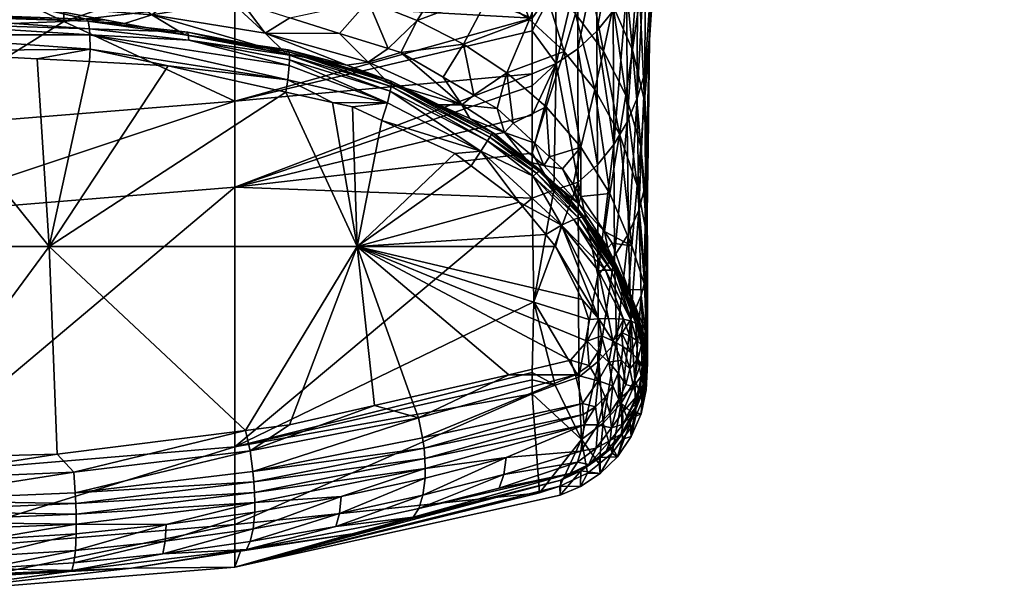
# Model space of a CAD drawing. Extents: x -0.025 to 0.137, y -0.143 to 0.1.
# Tile 645 of 656: x 0.11025 to 0.12056, y 0.03131 to 0.03733. Entities that reach past the tile are written whole.
import ezdxf

# ---------------------------------------------------------------- set-up
doc = ezdxf.new("R2010")
doc.units = 0
doc.layers.add('mesh', color=7, linetype='CONTINUOUS')

msp = doc.modelspace()

# ---------------------------------------------------------------- meshes
at = {"layer": 'mesh'}
mesh = msp.add_polyface(dxfattribs=at)
corners = [(0.118727, 0.039253, 0.206885), (0.12131, 0.03987, 0.203469), (0.120696, 0.039872, 0.202755), (0.125138, 0.039854, 0.222856), (0.11876, 0.038876, 0.215879), (0.118728, 0.039233, 0.224873), (0.123966, 0.039865, 0.206886), (0.117021, 0.04056, 0.062712), (0.116884, 0.03921, 0.060883), (0.116883, 0.039171, 0.061042), (0.117054, 0.041073, 0.061284), (0.116888, 0.039415, 0.060031), (0.11685, 0.037578, 0.067649), (0.116877, 0.037641, 0.070887), (0.116957, 0.039085, 0.064803), (0.116675, 0.038649, 0.07218), (0.116874, 0.040189, 0.066448), (0.116958, 0.039678, 0.065623), (0.116817, 0.038184, 0.071531), (0.116848, 0.039876, 0.058229), (0.116894, 0.039679, 0.059357), (0.116901, 0.040002, 0.058533), (0.116822, 0.038895, 0.060991), (0.116803, 0.038162, 0.063983), (0.121364, 0.039852, 0.228364), (0.12298, 0.039852, 0.226586), (0.120826, 0.039852, 0.228957), (0.118674, 0.039852, 0.230489), (0.118672, 0.039876, 0.201334), (0.123567, 0.039866, 0.206089), (0.121513, 0.039981, 0.203277), (0.118767, 0.039909, 0.20112), (0.120138, 0.039885, 0.202206), (0.117256, 0.03989, 0.200257), (0.117076, 0.039879, 0.200213), (0.118751, 0.039867, 0.230662), (0.117279, 0.039852, 0.231483), (0.118835, 0.039995, 0.230788), (0.121554, 0.039995, 0.228549), (0.116868, 0.038458, 0.063999), (0.116844, 0.037117, 0.070248), (0.116792, 0.036481, 0.077032), (0.116829, 0.035995, 0.076576), (0.116802, 0.035602, 0.076589), (0.116794, 0.036768, 0.070248), (0.116821, 0.033732, 0.095686), (0.116823, 0.034231, 0.08929), (0.116824, 0.034093, 0.089295)]
mesh.append_faces([[corners[k] for k in face] for face in [(0, 1, 2, 2), (3, 4, 5, 5), (6, 0, 4, 4), (7, 8, 9, 9), (10, 11, 8, 8), (12, 13, 14, 14), (15, 16, 17, 17), (14, 18, 17, 17), (13, 18, 14, 14), (19, 20, 21, 21), (19, 11, 20, 20), (22, 11, 19, 19), (9, 22, 23, 23), (8, 22, 9, 9), (8, 11, 22, 22), (24, 25, 5, 5), (5, 26, 24, 24), (5, 27, 26, 26), (0, 2, 28, 28), (29, 1, 0, 0), (30, 31, 32, 32), (30, 32, 2, 2), (28, 33, 34, 34), (28, 31, 33, 33), (32, 28, 2, 2), (32, 31, 28, 28), (35, 27, 36, 36), (37, 35, 36, 36), (35, 26, 27, 27), (35, 24, 26, 26), (38, 24, 35, 35), (7, 39, 14, 14), (7, 9, 39, 39), (12, 14, 39, 39), (40, 13, 12, 12), (40, 41, 13, 13), (42, 41, 40, 40), (40, 43, 42, 42), (9, 23, 39, 39), (23, 12, 39, 39), (44, 40, 12, 12), (45, 46, 47, 47)]])
mesh = msp.add_polyface(dxfattribs=at)
corners = [(0.117076, 0.039879, 0.200213), (0.117256, 0.03989, 0.200257), (0.115699, 0.039893, 0.199506), (0.11633, 0.038403, 0.075647), (0.116569, 0.038019, 0.07508), (0.116464, 0.03747, 0.077996), (0.116463, 0.03904, 0.072831), (0.116675, 0.038649, 0.07218), (0.116593, 0.039775, 0.070037), (0.116363, 0.036999, 0.080925), (0.116596, 0.036538, 0.080523), (0.116531, 0.036132, 0.083543), (0.116667, 0.037013, 0.077513), (0.116742, 0.037561, 0.074515), (0.116874, 0.040189, 0.066448), (0.116344, 0.040107, 0.070776), (0.116753, 0.036004, 0.080123), (0.116716, 0.035593, 0.083222), (0.116659, 0.034965, 0.089444), (0.11643, 0.035512, 0.089604), (0.116294, 0.03721, 0.064053), (0.116464, 0.037423, 0.064039), (0.116472, 0.03819, 0.060871), (0.116469, 0.036025, 0.070287), (0.116716, 0.036507, 0.070263), (0.116608, 0.036258, 0.070276), (0.116624, 0.035088, 0.076558), (0.116717, 0.037904, 0.064003), (0.116605, 0.037656, 0.064022), (0.116736, 0.038646, 0.060948), (0.116619, 0.038409, 0.060907), (0.116759, 0.039676, 0.058074), (0.116637, 0.039488, 0.057929), (0.116761, 0.040658, 0.056942), (0.11648, 0.038625, 0.059288), (0.116296, 0.037993, 0.060839), (0.116299, 0.038443, 0.059218), (0.115748, 0.039976, 0.199389), (0.116302, 0.039676, 0.056992), (0.116302, 0.039161, 0.057679), (0.116484, 0.039315, 0.057796), (0.116639, 0.04053, 0.056745), (0.116485, 0.040412, 0.056564)]
mesh.append_faces([[corners[k] for k in face] for face in [(0, 1, 2, 2), (3, 4, 5, 5), (6, 4, 3, 3), (6, 7, 4, 4), (8, 7, 6, 6), (9, 10, 11, 11), (5, 10, 9, 9), (5, 12, 10, 10), (4, 12, 5, 5), (4, 13, 12, 12), (7, 13, 4, 4), (8, 14, 7, 7), (15, 8, 6, 6), (16, 10, 12, 12), (17, 10, 16, 16), (17, 11, 10, 10), (18, 19, 11, 11), (20, 21, 22, 22), (20, 23, 21, 21), (24, 25, 26, 26), (27, 25, 24, 24), (27, 28, 25, 25), (29, 28, 27, 27), (29, 30, 28, 28), (31, 30, 29, 29), (31, 32, 30, 30), (33, 32, 31, 31), (32, 34, 30, 30), (28, 23, 25, 25), (28, 21, 23, 23), (30, 21, 28, 28), (30, 22, 21, 21), (34, 22, 30, 30), (34, 35, 22, 22), (36, 35, 34, 34), (37, 2, 1, 1), (38, 39, 40, 40), (40, 36, 34, 34), (39, 36, 40, 40), (32, 40, 34, 34), (41, 40, 32, 32), (41, 42, 40, 40)]])
mesh = msp.add_polyface(dxfattribs=at)
corners = [(0.110707, 0.039138, 0.082948), (0.110505, 0.038478, 0.087169), (0.108916, 0.038492, 0.08735), (0.107126, 0.039138, 0.082948), (0.108916, 0.039135, 0.083218), (0.107328, 0.038478, 0.087169), (0.108916, 0.040119, 0.079154), (0.110911, 0.040148, 0.078796), (0.107345, 0.037716, 0.095686), (0.108916, 0.037523, 0.102076), (0.107514, 0.037481, 0.102362), (0.108916, 0.037516, 0.102471), (0.107844, 0.03739, 0.108449), (0.108916, 0.037407, 0.108472), (0.110318, 0.037481, 0.102362), (0.110054, 0.037783, 0.095685), (0.108916, 0.038173, 0.056573), (0.110716, 0.038241, 0.056604), (0.108916, 0.038827, 0.055787), (0.112504, 0.039868, 0.055297), (0.108916, 0.039613, 0.055112), (0.108916, 0.036188, 0.062057), (0.108916, 0.037239, 0.058338), (0.107116, 0.037309, 0.05836), (0.110716, 0.037309, 0.05836), (0.107116, 0.038241, 0.056604), (0.105328, 0.039093, 0.055939), (0.108916, 0.040513, 0.054575), (0.105328, 0.039868, 0.055297), (0.105328, 0.037519, 0.058427), (0.108916, 0.038813, 0.206885), (0.11236, 0.039887, 0.198574), (0.108916, 0.03989, 0.198164), (0.105485, 0.039887, 0.198589), (0.105469, 0.039852, 0.233219), (0.108916, 0.039852, 0.233597), (0.108916, 0.038793, 0.224873), (0.105442, 0.039896, 0.233367), (0.108916, 0.039911, 0.233733), (0.11237, 0.039867, 0.233313), (0.108916, 0.037805, 0.095686), (0.108916, 0.037379, 0.108699), (0.106863, 0.037315, 0.108606), (0.108916, 0.037298, 0.108919), (0.106856, 0.03728, 0.108718), (0.108916, 0.03717, 0.109112), (0.106851, 0.037232, 0.108826), (0.108916, 0.037, 0.10927), (0.107392, 0.03692, 0.109188), (0.11097, 0.037315, 0.108606)]
mesh.append_faces([[corners[k] for k in face] for face in [(0, 1, 2, 2), (3, 4, 5, 5), (6, 4, 3, 3), (6, 7, 4, 4), (5, 2, 8, 8), (4, 2, 5, 5), (4, 0, 2, 2), (9, 10, 8, 8), (11, 10, 9, 9), (11, 12, 10, 10), (13, 12, 11, 11), (14, 11, 9, 9), (14, 13, 11, 11), (15, 14, 9, 9), (16, 17, 18, 18), (19, 20, 18, 18), (21, 22, 23, 23), (21, 24, 22, 22), (18, 25, 16, 16), (20, 26, 18, 18), (27, 28, 20, 20), (23, 29, 21, 21), (22, 16, 25, 25), (24, 16, 22, 22), (24, 17, 16, 16), (30, 31, 32, 32), (32, 33, 30, 30), (34, 35, 36, 36), (37, 38, 35, 35), (39, 35, 38, 38), (2, 40, 8, 8), (1, 40, 2, 2), (1, 15, 40, 40), (9, 8, 40, 40), (15, 9, 40, 40), (41, 12, 13, 13), (41, 42, 12, 12), (43, 44, 41, 41), (45, 46, 43, 43), (47, 48, 45, 45), (49, 41, 13, 13)]])
mesh = msp.add_polyface(dxfattribs=at)
corners = [(0.112349, 0.039852, 0.233172), (0.113202, 0.039852, 0.233066), (0.108916, 0.038793, 0.224873), (0.118728, 0.039233, 0.224873), (0.108916, 0.038435, 0.215879), (0.11876, 0.038876, 0.215879), (0.108916, 0.038813, 0.206885), (0.110707, 0.039138, 0.082948), (0.112266, 0.039121, 0.082261), (0.110505, 0.038478, 0.087169), (0.112603, 0.040187, 0.077882), (0.11193, 0.038419, 0.086709), (0.111896, 0.03758, 0.095686), (0.111284, 0.037647, 0.095686), (0.110489, 0.037735, 0.095686), (0.110054, 0.037783, 0.095685), (0.110911, 0.040148, 0.078796), (0.108916, 0.039135, 0.083218), (0.110953, 0.037335, 0.108374), (0.108916, 0.037407, 0.108472), (0.110318, 0.037481, 0.102362), (0.11114, 0.037328, 0.108365), (0.11135, 0.037289, 0.108344), (0.111634, 0.037379, 0.102037), (0.111981, 0.037171, 0.10828), (0.108916, 0.038827, 0.055787), (0.110716, 0.038241, 0.056604), (0.112504, 0.038445, 0.056698), (0.112504, 0.037925, 0.057538), (0.110716, 0.037309, 0.05836), (0.11097, 0.037315, 0.108606), (0.110986, 0.037172, 0.108927), (0.110982, 0.037232, 0.108826), (0.112024, 0.037114, 0.108729), (0.108916, 0.037298, 0.108919), (0.112012, 0.037198, 0.10851), (0.108916, 0.039852, 0.233597), (0.11237, 0.039867, 0.233313), (0.108916, 0.03989, 0.198164), (0.11236, 0.039887, 0.198574), (0.112376, 0.039898, 0.198473), (0.110437, 0.036919, 0.10918), (0.110989, 0.03702, 0.109103), (0.110985, 0.03689, 0.109148), (0.108916, 0.037, 0.10927), (0.108916, 0.03717, 0.109112), (0.108916, 0.037379, 0.108699), (0.111808, 0.036846, 0.109099), (0.113058, 0.0367, 0.108893)]
mesh.append_faces([[corners[k] for k in face] for face in [(0, 1, 2, 2), (3, 4, 2, 2), (5, 6, 4, 4), (7, 8, 9, 9), (10, 8, 7, 7), (11, 12, 13, 13), (9, 13, 14, 14), (9, 11, 13, 13), (8, 11, 9, 9), (14, 15, 9, 9), (16, 7, 17, 17), (16, 10, 7, 7), (18, 19, 20, 20), (20, 21, 18, 18), (20, 22, 21, 21), (23, 22, 20, 20), (23, 24, 22, 22), (14, 20, 15, 15), (13, 20, 14, 14), (13, 23, 20, 20), (12, 23, 13, 13), (25, 26, 27, 27), (28, 26, 29, 29), (30, 22, 24, 24), (30, 21, 22, 22), (18, 21, 30, 30), (30, 19, 18, 18), (31, 32, 33, 33), (31, 34, 32, 32), (32, 30, 35, 35), (2, 36, 0, 0), (37, 0, 36, 36), (38, 39, 40, 40), (41, 42, 43, 43), (44, 42, 41, 41), (42, 45, 31, 31), (44, 45, 42, 42), (45, 34, 31, 31), (32, 46, 30, 30), (34, 46, 32, 32), (42, 47, 43, 43), (31, 48, 42, 42)]])
mesh = msp.add_polyface(dxfattribs=at)
corners = [(0.116792, 0.036481, 0.077032), (0.11682, 0.035297, 0.080511), (0.116753, 0.036004, 0.080123), (0.116675, 0.038649, 0.07218), (0.116817, 0.038184, 0.071531), (0.116742, 0.037561, 0.074515), (0.116958, 0.039678, 0.065623), (0.116877, 0.037641, 0.070887), (0.116667, 0.037013, 0.077513), (0.116733, 0.035337, 0.076573), (0.116755, 0.034444, 0.082911), (0.11679, 0.034577, 0.082915), (0.116813, 0.034714, 0.082918), (0.116802, 0.035602, 0.076589), (0.116822, 0.034852, 0.082922), (0.116823, 0.034231, 0.08929), (0.116812, 0.033956, 0.089299), (0.116785, 0.03382, 0.089304), (0.116824, 0.034093, 0.089295), (0.116794, 0.036768, 0.070248), (0.11685, 0.037578, 0.067649), (0.116803, 0.038162, 0.063983), (0.116736, 0.038646, 0.060948), (0.116848, 0.039876, 0.058229), (0.116759, 0.039676, 0.058074), (0.116822, 0.038895, 0.060991), (0.116717, 0.037904, 0.064003), (0.116716, 0.036507, 0.070263), (0.116643, 0.034432, 0.098882), (0.11678, 0.033928, 0.101982), (0.11678, 0.033931, 0.102098), (0.116716, 0.035593, 0.083222), (0.116817, 0.035079, 0.082934), (0.116807, 0.034507, 0.089297), (0.116829, 0.035995, 0.076576), (0.116624, 0.034505, 0.095685), (0.116799, 0.034079, 0.094051), (0.116796, 0.034013, 0.095686), (0.116844, 0.037117, 0.070248), (0.116821, 0.033732, 0.095686), (0.116737, 0.034123, 0.108403), (0.116757, 0.034092, 0.108281), (0.116791, 0.033864, 0.108307)]
mesh.append_faces([[corners[k] for k in face] for face in [(0, 1, 2, 2), (3, 4, 5, 5), (3, 6, 4, 4), (7, 5, 4, 4), (0, 5, 7, 7), (0, 8, 5, 5), (2, 8, 0, 0), (9, 10, 11, 11), (12, 1, 13, 13), (12, 14, 1, 1), (15, 14, 12, 12), (16, 10, 17, 17), (16, 11, 10, 10), (18, 11, 16, 16), (19, 20, 21, 21), (22, 23, 24, 24), (22, 25, 23, 23), (26, 25, 22, 22), (26, 21, 25, 25), (27, 21, 26, 26), (27, 19, 21, 21), (9, 19, 27, 27), (9, 13, 19, 19), (11, 13, 9, 9), (11, 12, 13, 13), (18, 12, 11, 11), (18, 15, 12, 12), (28, 29, 30, 30), (31, 32, 33, 33), (2, 32, 31, 31), (2, 1, 32, 32), (0, 34, 1, 1), (35, 36, 37, 37), (35, 33, 36, 36), (38, 19, 13, 13), (14, 32, 1, 1), (33, 32, 14, 14), (13, 1, 34, 34), (15, 33, 14, 14), (39, 33, 15, 15), (36, 33, 39, 39), (40, 41, 42, 42)]])
mesh = msp.add_polyface(dxfattribs=at)
corners = [(0.114897, 0.037073, 0.090251), (0.114686, 0.036727, 0.095685), (0.11424, 0.036986, 0.095685), (0.11607, 0.037389, 0.081329), (0.116271, 0.0366, 0.083864), (0.115952, 0.036998, 0.084187), (0.116363, 0.036999, 0.080925), (0.116197, 0.037855, 0.078481), (0.116464, 0.03747, 0.077996), (0.11633, 0.038403, 0.075647), (0.114732, 0.03784, 0.085161), (0.115179, 0.03761, 0.084836), (0.114413, 0.037322, 0.090414), (0.11534, 0.037983, 0.08214), (0.115761, 0.036416, 0.089927), (0.115349, 0.036773, 0.090088), (0.116126, 0.035996, 0.089765), (0.115586, 0.037332, 0.084511), (0.115728, 0.037714, 0.081734), (0.115006, 0.036541, 0.095685), (0.115879, 0.038174, 0.078968), (0.115866, 0.036871, 0.06407), (0.115616, 0.036764, 0.064074), (0.115616, 0.036636, 0.064589), (0.116296, 0.037993, 0.060839), (0.116092, 0.037825, 0.060814), (0.116094, 0.037023, 0.064063), (0.115616, 0.037212, 0.062269), (0.115864, 0.03769, 0.060796), (0.115616, 0.037344, 0.061738), (0.115616, 0.03763, 0.060795), (0.115742, 0.038115, 0.059096), (0.115616, 0.038142, 0.059102), (0.116294, 0.03721, 0.064053), (0.116472, 0.03819, 0.060871), (0.115616, 0.036329, 0.065925), (0.116093, 0.038288, 0.059159), (0.114879, 0.036438, 0.100446), (0.112504, 0.036476, 0.062116), (0.114268, 0.037868, 0.058538)]
mesh.append_faces([[corners[k] for k in face] for face in [(0, 1, 2, 2), (3, 4, 5, 5), (3, 6, 4, 4), (7, 6, 3, 3), (7, 8, 6, 6), (9, 8, 7, 7), (10, 11, 12, 12), (13, 11, 10, 10), (5, 14, 15, 15), (4, 16, 5, 5), (12, 0, 2, 2), (11, 0, 12, 12), (11, 17, 0, 0), (13, 17, 11, 11), (13, 18, 17, 17), (0, 19, 1, 1), (0, 15, 19, 19), (17, 15, 0, 0), (17, 5, 15, 15), (18, 5, 17, 17), (18, 3, 5, 5), (20, 3, 18, 18), (20, 7, 3, 3), (21, 22, 23, 23), (24, 25, 26, 26), (21, 26, 25, 25), (21, 27, 22, 22), (21, 28, 27, 27), (25, 28, 21, 21), (28, 29, 27, 27), (28, 30, 29, 29), (31, 30, 28, 28), (31, 32, 30, 30), (33, 24, 26, 26), (34, 24, 33, 33), (23, 35, 21, 21), (36, 28, 25, 25), (37, 2, 1, 1), (38, 27, 29, 29), (38, 22, 27, 27), (30, 39, 29, 29), (30, 32, 39, 39)]])
mesh = msp.add_polyface(dxfattribs=at)
corners = [(0.113901, 0.037524, 0.090576), (0.114108, 0.037027, 0.095685), (0.113601, 0.037186, 0.095685), (0.114413, 0.037322, 0.090414), (0.114732, 0.03784, 0.085161), (0.113173, 0.03828, 0.086122), (0.112465, 0.037517, 0.095686), (0.111896, 0.03758, 0.095686), (0.112582, 0.037504, 0.095686), (0.11424, 0.036986, 0.095685), (0.113079, 0.037349, 0.095686), (0.113042, 0.036973, 0.108172), (0.111634, 0.037379, 0.102037), (0.112823, 0.037187, 0.101569), (0.111981, 0.037171, 0.10828), (0.113901, 0.036885, 0.101028), (0.114879, 0.036438, 0.100446), (0.115616, 0.037344, 0.061738), (0.112504, 0.037519, 0.058427), (0.112504, 0.036476, 0.062116), (0.114268, 0.037868, 0.058538), (0.110716, 0.037309, 0.05836), (0.112504, 0.037925, 0.057538), (0.113062, 0.037015, 0.108285), (0.113075, 0.036958, 0.108509), (0.11307, 0.036993, 0.108398), (0.114139, 0.03663, 0.108401), (0.112012, 0.037198, 0.10851), (0.112024, 0.037114, 0.108729), (0.110982, 0.037232, 0.108826), (0.114142, 0.036664, 0.108289), (0.11097, 0.037315, 0.108606), (0.113073, 0.03685, 0.108717), (0.110986, 0.037172, 0.108927), (0.113076, 0.03691, 0.108616), (0.114131, 0.036583, 0.108509), (0.113676, 0.036855, 0.108107), (0.114119, 0.036663, 0.108075), (0.11414, 0.036686, 0.108177), (0.110989, 0.03702, 0.109103), (0.113058, 0.0367, 0.108893), (0.111808, 0.036846, 0.109099)]
mesh.append_faces([[corners[k] for k in face] for face in [(0, 1, 2, 2), (0, 3, 1, 1), (4, 3, 0, 0), (5, 6, 7, 7), (5, 8, 6, 6), (3, 9, 1, 1), (2, 10, 0, 0), (11, 12, 13, 13), (11, 14, 12, 12), (6, 12, 7, 7), (6, 13, 12, 12), (8, 13, 6, 6), (15, 1, 9, 9), (15, 2, 1, 1), (13, 2, 15, 15), (13, 10, 2, 2), (8, 10, 13, 13), (16, 15, 9, 9), (17, 18, 19, 19), (17, 20, 18, 18), (18, 21, 19, 19), (18, 22, 21, 21), (14, 11, 23, 23), (24, 25, 26, 26), (24, 27, 25, 25), (28, 27, 24, 24), (28, 29, 27, 27), (25, 23, 30, 30), (25, 14, 23, 23), (27, 14, 25, 25), (27, 31, 14, 14), (28, 32, 33, 33), (28, 34, 32, 32), (24, 34, 28, 28), (24, 35, 34, 34), (36, 13, 15, 15), (11, 13, 36, 36), (37, 36, 15, 15), (36, 23, 11, 11), (36, 38, 23, 23), (39, 40, 41, 41), (33, 32, 40, 40)]])
mesh = msp.add_polyface(dxfattribs=at)
corners = [(0.108916, 0.03256, 0.08076), (0.105328, 0.032048, 0.088248), (0.108916, 0.03175, 0.088267), (0.112504, 0.03286, 0.080748), (0.112504, 0.032048, 0.088248), (0.112504, 0.035577, 0.065825), (0.108916, 0.035284, 0.065787), (0.112504, 0.036476, 0.062116), (0.105328, 0.035577, 0.065825), (0.108916, 0.036188, 0.062057), (0.110716, 0.037309, 0.05836), (0.107038, 0.032595, 0.111234), (0.10719, 0.032811, 0.111174), (0.108403, 0.032723, 0.111318), (0.108929, 0.032517, 0.11136), (0.108927, 0.032738, 0.111294), (0.107974, 0.032319, 0.111317), (0.107969, 0.032098, 0.111255), (0.107014, 0.032157, 0.11116), (0.112704, 0.032494, 0.110817), (0.110839, 0.032268, 0.111195), (0.110834, 0.032379, 0.111219), (0.11271, 0.032385, 0.11078), (0.110843, 0.032158, 0.111157), (0.112713, 0.032279, 0.11073), (0.110844, 0.032052, 0.111106), (0.111786, 0.032048, 0.110885), (0.110843, 0.031952, 0.111042), (0.10893, 0.032299, 0.111348), (0.110818, 0.032596, 0.111231), (0.10893, 0.032188, 0.111324), (0.10893, 0.032078, 0.111286), (0.10893, 0.031972, 0.111234), (0.110561, 0.034955, 0.110414), (0.110437, 0.036919, 0.10918), (0.110985, 0.03689, 0.109148), (0.108916, 0.037, 0.10927), (0.107268, 0.034955, 0.110414), (0.107392, 0.03692, 0.109188), (0.111808, 0.036846, 0.109099), (0.110644, 0.032785, 0.111217), (0.112616, 0.033033, 0.110796)]
mesh.append_faces([[corners[k] for k in face] for face in [(0, 1, 2, 2), (3, 2, 4, 4), (3, 0, 2, 2), (5, 0, 3, 3), (5, 6, 0, 0), (7, 6, 5, 5), (6, 8, 0, 0), (7, 9, 6, 6), (7, 10, 9, 9), (11, 12, 13, 13), (14, 13, 15, 15), (14, 11, 13, 13), (16, 11, 14, 14), (17, 18, 16, 16), (19, 20, 21, 21), (22, 23, 20, 20), (24, 25, 23, 23), (26, 27, 25, 25), (21, 28, 29, 29), (20, 28, 21, 21), (20, 30, 28, 28), (23, 30, 20, 20), (23, 31, 30, 30), (25, 31, 23, 23), (28, 14, 29, 29), (28, 16, 14, 14), (30, 16, 28, 28), (30, 17, 16, 16), (31, 17, 30, 30), (31, 32, 17, 17), (25, 32, 31, 31), (33, 34, 35, 35), (33, 36, 34, 34), (37, 36, 33, 33), (37, 38, 36, 36), (35, 39, 33, 33), (15, 37, 33, 33), (13, 37, 15, 15), (14, 15, 40, 40), (29, 14, 40, 40), (33, 41, 40, 40), (15, 33, 40, 40)]])
mesh = msp.add_polyface(dxfattribs=at)
corners = [(0.115349, 0.036773, 0.090088), (0.115248, 0.036401, 0.095685), (0.115006, 0.036541, 0.095685), (0.116363, 0.036999, 0.080925), (0.116531, 0.036132, 0.083543), (0.116271, 0.0366, 0.083864), (0.115798, 0.035893, 0.095685), (0.115761, 0.036416, 0.089927), (0.116126, 0.035996, 0.089765), (0.115642, 0.036038, 0.095685), (0.115417, 0.036245, 0.095685), (0.115952, 0.036998, 0.084187), (0.11643, 0.035512, 0.089604), (0.116298, 0.035812, 0.070296), (0.116469, 0.036025, 0.070287), (0.116294, 0.03721, 0.064053), (0.115866, 0.036871, 0.06407), (0.116096, 0.035628, 0.070303), (0.116094, 0.037023, 0.064063), (0.115843, 0.035545, 0.070314), (0.115616, 0.035934, 0.067643), (0.115616, 0.036329, 0.065925), (0.114879, 0.036438, 0.100446), (0.114965, 0.036297, 0.108013), (0.114638, 0.036438, 0.108037), (0.115327, 0.036148, 0.100144), (0.114686, 0.036727, 0.095685), (0.115229, 0.036131, 0.108006), (0.115572, 0.035842, 0.10802), (0.112504, 0.035577, 0.065825), (0.115616, 0.036636, 0.064589), (0.115616, 0.036764, 0.064074), (0.115199, 0.036144, 0.10812), (0.11414, 0.036686, 0.108177), (0.115172, 0.0361, 0.108347), (0.114142, 0.036664, 0.108289), (0.115189, 0.036128, 0.108234), (0.114139, 0.03663, 0.108401), (0.115148, 0.036061, 0.108456), (0.115662, 0.035723, 0.108361), (0.114044, 0.036276, 0.108868), (0.115079, 0.035953, 0.108653), (0.114806, 0.035931, 0.108814), (0.114131, 0.036583, 0.108509), (0.114101, 0.036458, 0.108703)]
mesh.append_faces([[corners[k] for k in face] for face in [(0, 1, 2, 2), (3, 4, 5, 5), (6, 7, 8, 8), (9, 7, 6, 6), (9, 10, 7, 7), (0, 10, 1, 1), (0, 7, 10, 10), (11, 8, 7, 7), (5, 12, 8, 8), (4, 12, 5, 5), (13, 14, 15, 15), (16, 17, 18, 18), (19, 17, 16, 16), (13, 18, 17, 17), (15, 18, 13, 13), (16, 20, 19, 19), (16, 21, 20, 20), (22, 23, 24, 24), (25, 23, 22, 22), (22, 1, 25, 25), (22, 2, 1, 1), (26, 2, 22, 22), (25, 10, 9, 9), (1, 10, 25, 25), (27, 25, 28, 28), (27, 23, 25, 25), (29, 20, 21, 21), (29, 30, 31, 31), (28, 32, 27, 27), (32, 23, 27, 27), (32, 24, 23, 23), (33, 24, 32, 32), (34, 35, 36, 36), (37, 35, 34, 34), (36, 33, 32, 32), (35, 33, 36, 36), (34, 38, 37, 37), (34, 39, 38, 38), (40, 41, 42, 42), (41, 43, 38, 38), (44, 43, 41, 41)]])
mesh = msp.add_polyface(dxfattribs=at)
corners = [(0.114879, 0.036438, 0.100446), (0.114638, 0.036438, 0.108037), (0.114119, 0.036663, 0.108075), (0.113901, 0.036885, 0.101028), (0.112504, 0.032048, 0.088248), (0.115616, 0.033415, 0.08291), (0.112504, 0.03286, 0.080748), (0.115616, 0.035463, 0.070323), (0.112504, 0.035577, 0.065825), (0.115616, 0.036764, 0.064074), (0.112504, 0.036476, 0.062116), (0.115616, 0.036329, 0.065925), (0.115616, 0.036636, 0.064589), (0.11414, 0.036686, 0.108177), (0.114139, 0.03663, 0.108401), (0.11307, 0.036993, 0.108398), (0.114142, 0.036664, 0.108289), (0.113062, 0.037015, 0.108285), (0.114131, 0.036583, 0.108509), (0.113075, 0.036958, 0.108509), (0.115148, 0.036061, 0.108456), (0.112663, 0.032819, 0.110855), (0.113077, 0.033091, 0.110696), (0.113967, 0.033294, 0.110326), (0.114427, 0.033165, 0.110242), (0.114346, 0.03338, 0.110169), (0.112693, 0.032604, 0.110842), (0.112704, 0.032494, 0.110817), (0.114484, 0.032846, 0.110202), (0.114493, 0.032738, 0.110166), (0.114469, 0.032955, 0.110227), (0.112616, 0.033033, 0.110796), (0.110818, 0.032596, 0.111231), (0.110561, 0.034955, 0.110414), (0.113037, 0.036572, 0.108966), (0.113784, 0.034955, 0.109741), (0.111808, 0.036846, 0.109099), (0.114044, 0.036276, 0.108868), (0.114806, 0.035931, 0.108814), (0.113735, 0.036417, 0.10889), (0.113525, 0.036463, 0.108913), (0.115616, 0.033637, 0.080723), (0.115634, 0.034378, 0.07656), (0.114101, 0.036458, 0.108703), (0.113676, 0.036855, 0.108107), (0.115079, 0.035953, 0.108653), (0.113058, 0.0367, 0.108893), (0.113073, 0.03685, 0.108717), (0.113076, 0.03691, 0.108616), (0.110644, 0.032785, 0.111217)]
mesh.append_faces([[corners[k] for k in face] for face in [(0, 1, 2, 2), (2, 3, 0, 0), (4, 5, 6, 6), (6, 7, 8, 8), (8, 9, 10, 10), (11, 12, 8, 8), (13, 2, 1, 1), (14, 15, 16, 16), (16, 17, 13, 13), (14, 18, 19, 19), (14, 20, 18, 18), (21, 22, 23, 23), (24, 23, 25, 25), (24, 21, 23, 23), (26, 21, 24, 24), (27, 28, 29, 29), (26, 30, 28, 28), (24, 30, 26, 26), (21, 31, 22, 22), (21, 32, 31, 31), (33, 34, 35, 35), (33, 36, 34, 34), (37, 38, 35, 35), (35, 39, 37, 37), (35, 40, 39, 39), (34, 40, 35, 35), (35, 25, 23, 23), (35, 31, 33, 33), (35, 22, 31, 31), (23, 22, 35, 35), (41, 42, 6, 6), (43, 39, 40, 40), (44, 2, 13, 13), (43, 37, 39, 39), (43, 45, 37, 37), (46, 34, 36, 36), (46, 40, 34, 34), (46, 43, 40, 40), (47, 43, 46, 46), (43, 48, 18, 18), (47, 48, 43, 43), (32, 49, 31, 31)]])
mesh = msp.add_polyface(dxfattribs=at)
corners = [(0.116454, 0.034991, 0.095685), (0.116373, 0.035113, 0.095685), (0.116659, 0.034965, 0.089444), (0.116531, 0.036132, 0.083543), (0.116716, 0.035593, 0.083222), (0.11643, 0.035512, 0.089604), (0.116301, 0.034656, 0.076538), (0.116478, 0.034859, 0.076546), (0.116469, 0.036025, 0.070287), (0.116314, 0.033762, 0.082898), (0.116498, 0.033963, 0.082901), (0.116733, 0.035337, 0.076573), (0.116647, 0.034192, 0.082905), (0.116755, 0.034444, 0.082911), (0.116624, 0.035088, 0.076558), (0.116716, 0.036507, 0.070263), (0.116608, 0.036258, 0.070276), (0.116643, 0.034432, 0.098882), (0.116579, 0.034508, 0.108198), (0.116518, 0.034652, 0.108169), (0.116796, 0.034013, 0.095686), (0.116789, 0.033974, 0.098592), (0.11678, 0.033931, 0.102098), (0.11678, 0.033928, 0.101982), (0.116328, 0.035014, 0.108104), (0.116408, 0.034943, 0.099205), (0.116412, 0.034901, 0.108119), (0.116521, 0.034683, 0.108281), (0.116489, 0.034699, 0.108402), (0.116164, 0.035262, 0.108182), (0.116807, 0.034507, 0.089297), (0.116624, 0.034505, 0.095685), (0.116757, 0.034092, 0.108281), (0.116737, 0.034123, 0.108403), (0.116701, 0.03415, 0.108525), (0.116654, 0.034175, 0.108648), (0.116383, 0.034709, 0.108634), (0.116443, 0.034708, 0.10852), (0.116571, 0.034196, 0.108794), (0.116311, 0.034702, 0.108741), (0.116416, 0.034205, 0.108967), (0.116458, 0.033971, 0.109042)]
mesh.append_faces([[corners[k] for k in face] for face in [(0, 1, 2, 2), (2, 3, 4, 4), (1, 5, 2, 2), (6, 7, 8, 8), (9, 10, 7, 7), (11, 12, 13, 13), (11, 14, 12, 12), (15, 14, 11, 11), (14, 10, 12, 12), (14, 7, 10, 10), (16, 7, 14, 14), (16, 8, 7, 7), (17, 18, 19, 19), (20, 21, 17, 17), (17, 22, 18, 18), (21, 23, 17, 17), (17, 24, 25, 25), (17, 26, 24, 24), (19, 26, 17, 17), (1, 0, 25, 25), (18, 27, 19, 19), (27, 26, 19, 19), (28, 29, 27, 27), (30, 2, 4, 4), (31, 2, 30, 30), (0, 2, 31, 31), (22, 32, 18, 18), (17, 31, 20, 20), (25, 31, 17, 17), (25, 0, 31, 31), (18, 33, 27, 27), (32, 33, 18, 18), (27, 33, 34, 34), (34, 28, 27, 27), (35, 28, 34, 34), (35, 36, 37, 37), (38, 36, 35, 35), (36, 38, 39, 39), (38, 40, 39, 39), (28, 35, 37, 37), (41, 40, 38, 38)]])
mesh = msp.add_polyface(dxfattribs=at)
corners = [(0.115798, 0.035893, 0.095685), (0.116126, 0.035996, 0.089765), (0.115934, 0.035768, 0.095685), (0.116043, 0.035606, 0.095685), (0.116126, 0.035481, 0.095685), (0.11643, 0.035512, 0.089604), (0.116373, 0.035113, 0.095685), (0.116301, 0.034656, 0.076538), (0.116469, 0.036025, 0.070287), (0.116298, 0.035812, 0.070296), (0.115843, 0.035545, 0.070314), (0.115616, 0.035934, 0.067643), (0.115616, 0.035463, 0.070323), (0.116103, 0.035402, 0.099523), (0.11595, 0.035523, 0.108035), (0.1157, 0.035734, 0.108025), (0.115572, 0.035842, 0.10802), (0.115738, 0.035804, 0.099836), (0.115642, 0.036038, 0.095685), (0.115327, 0.036148, 0.100144), (0.116408, 0.034943, 0.099205), (0.112504, 0.035577, 0.065825), (0.115199, 0.036144, 0.10812), (0.115708, 0.035753, 0.108131), (0.11569, 0.035743, 0.108247), (0.1161, 0.035256, 0.108416), (0.11605, 0.03524, 0.108528), (0.115626, 0.035693, 0.108471), (0.115662, 0.035723, 0.108361), (0.116138, 0.035264, 0.1083), (0.115148, 0.036061, 0.108456), (0.115172, 0.0361, 0.108347), (0.115189, 0.036128, 0.108234), (0.116164, 0.035262, 0.108182), (0.113784, 0.034955, 0.109741), (0.114978, 0.0358, 0.108819), (0.115479, 0.035419, 0.108835), (0.114806, 0.035931, 0.108814), (0.115079, 0.035953, 0.108653), (0.115923, 0.03518, 0.108728)]
mesh.append_faces([[corners[k] for k in face] for face in [(0, 1, 2, 2), (1, 3, 2, 2), (1, 4, 3, 3), (5, 4, 1, 1), (6, 4, 5, 5), (7, 8, 9, 9), (10, 11, 12, 12), (13, 14, 15, 15), (16, 13, 15, 15), (17, 0, 2, 2), (17, 18, 0, 0), (19, 18, 17, 17), (3, 4, 13, 13), (13, 2, 3, 3), (13, 17, 2, 2), (16, 17, 13, 13), (16, 19, 17, 17), (13, 20, 14, 14), (4, 6, 13, 13), (21, 12, 11, 11), (22, 23, 24, 24), (16, 23, 22, 22), (15, 23, 16, 16), (15, 14, 23, 23), (25, 26, 27, 27), (25, 28, 29, 29), (27, 28, 25, 25), (27, 30, 28, 28), (31, 32, 24, 24), (32, 22, 24, 24), (24, 28, 31, 31), (24, 29, 28, 28), (23, 29, 24, 24), (23, 33, 29, 29), (14, 33, 23, 23), (34, 35, 36, 36), (34, 37, 35, 35), (38, 35, 37, 37), (38, 36, 35, 35), (38, 39, 36, 36), (27, 39, 38, 38), (38, 30, 27, 27)]])
mesh = msp.add_polyface(dxfattribs=at)
corners = [(0.116314, 0.033762, 0.082898), (0.116478, 0.034859, 0.076546), (0.116301, 0.034656, 0.076538), (0.116103, 0.03359, 0.082898), (0.116096, 0.035628, 0.070303), (0.116298, 0.035812, 0.070296), (0.116408, 0.034943, 0.099205), (0.116161, 0.035239, 0.108073), (0.11595, 0.035523, 0.108035), (0.116328, 0.035014, 0.108104), (0.116103, 0.035402, 0.099523), (0.116373, 0.035113, 0.095685), (0.116164, 0.035262, 0.108182), (0.116412, 0.034901, 0.108119), (0.116383, 0.034709, 0.108634), (0.11605, 0.03524, 0.108528), (0.116443, 0.034708, 0.10852), (0.1161, 0.035256, 0.108416), (0.116489, 0.034699, 0.108402), (0.116521, 0.034683, 0.108281), (0.116138, 0.035264, 0.1083), (0.115479, 0.035419, 0.108835), (0.115757, 0.035083, 0.108892), (0.113784, 0.034955, 0.109741), (0.11614, 0.034402, 0.109056), (0.116208, 0.034192, 0.109119), (0.115634, 0.034378, 0.07656), (0.115843, 0.035545, 0.070314), (0.115857, 0.033505, 0.082905), (0.115616, 0.035463, 0.070323), (0.112504, 0.03286, 0.080748), (0.116312, 0.0342, 0.109046), (0.115923, 0.03518, 0.108728), (0.116416, 0.034205, 0.108967), (0.115861, 0.034958, 0.108913), (0.116311, 0.034702, 0.108741), (0.115626, 0.035693, 0.108471), (0.11619, 0.033966, 0.109227), (0.116342, 0.034021, 0.109116), (0.116304, 0.033853, 0.109203), (0.116017, 0.033768, 0.109392), (0.115373, 0.033614, 0.109742)]
mesh.append_faces([[corners[k] for k in face] for face in [(0, 1, 2, 2), (2, 3, 0, 0), (2, 4, 3, 3), (5, 4, 2, 2), (6, 7, 8, 8), (6, 9, 7, 7), (10, 11, 6, 6), (12, 7, 9, 9), (13, 12, 9, 9), (14, 15, 16, 16), (17, 16, 15, 15), (18, 16, 17, 17), (19, 12, 13, 13), (18, 20, 12, 12), (17, 20, 18, 18), (8, 7, 12, 12), (21, 22, 23, 23), (24, 25, 23, 23), (26, 4, 27, 27), (26, 3, 4, 4), (28, 3, 26, 26), (27, 29, 26, 26), (30, 26, 29, 29), (31, 32, 33, 33), (32, 34, 22, 22), (31, 34, 32, 32), (31, 24, 34, 34), (25, 24, 31, 31), (22, 21, 32, 32), (14, 32, 15, 15), (35, 32, 14, 14), (35, 33, 32, 32), (36, 15, 32, 32), (31, 37, 25, 25), (31, 38, 37, 37), (39, 37, 38, 38), (23, 34, 24, 24), (23, 22, 34, 34), (23, 40, 41, 41), (23, 37, 40, 40), (23, 25, 37, 37)]])
mesh = msp.add_polyface(dxfattribs=at)
corners = [(0.115857, 0.033505, 0.082905), (0.115616, 0.033561, 0.081159), (0.115616, 0.033415, 0.08291), (0.115616, 0.033637, 0.080723), (0.112504, 0.03286, 0.080748), (0.11443, 0.032217, 0.109734), (0.115318, 0.032571, 0.109524), (0.115269, 0.03243, 0.109355), (0.114473, 0.032354, 0.109909), (0.115343, 0.03275, 0.109668), (0.115373, 0.033614, 0.109742), (0.114427, 0.033165, 0.110242), (0.114346, 0.03338, 0.110169), (0.114495, 0.032532, 0.110058), (0.114497, 0.032633, 0.110117), (0.113784, 0.034955, 0.109741), (0.115634, 0.034378, 0.07656), (0.115692, 0.032379, 0.095686), (0.115905, 0.03245, 0.095686), (0.116131, 0.032937, 0.089313), (0.116103, 0.03359, 0.082898), (0.115916, 0.032511, 0.108579), (0.116125, 0.032611, 0.108543), (0.11591, 0.032354, 0.102102), (0.116123, 0.032445, 0.102104), (0.116196, 0.032587, 0.095686), (0.112504, 0.031604, 0.095759), (0.112504, 0.032048, 0.088248), (0.116124, 0.032816, 0.109082), (0.11609, 0.0327, 0.108966), (0.116014, 0.032582, 0.108779), (0.114372, 0.032126, 0.109548), (0.114287, 0.032093, 0.109335), (0.116068, 0.033616, 0.1094), (0.116017, 0.033768, 0.109392), (0.114493, 0.032738, 0.110166), (0.116158, 0.033093, 0.109281), (0.11615, 0.0332, 0.109321), (0.114484, 0.032846, 0.110202), (0.116141, 0.033315, 0.109366), (0.114469, 0.032955, 0.110227), (0.11621, 0.032676, 0.108702)]
mesh.append_faces([[corners[k] for k in face] for face in [(0, 1, 2, 2), (0, 3, 1, 1), (4, 1, 3, 3), (4, 2, 1, 1), (5, 6, 7, 7), (8, 6, 5, 5), (9, 6, 8, 8), (10, 11, 12, 12), (13, 9, 8, 8), (14, 9, 13, 13), (15, 10, 12, 12), (16, 3, 0, 0), (17, 18, 19, 19), (0, 19, 20, 20), (2, 19, 0, 0), (2, 17, 19, 19), (21, 22, 23, 23), (24, 18, 23, 23), (24, 25, 18, 18), (26, 21, 23, 23), (27, 17, 2, 2), (6, 28, 29, 29), (7, 6, 29, 29), (30, 7, 29, 29), (30, 5, 7, 7), (30, 31, 5, 5), (21, 31, 30, 30), (21, 32, 31, 31), (10, 33, 11, 11), (34, 33, 10, 10), (35, 36, 14, 14), (35, 37, 36, 36), (38, 37, 35, 35), (38, 39, 37, 37), (40, 39, 38, 38), (33, 39, 40, 40), (9, 28, 6, 6), (9, 36, 28, 28), (11, 33, 40, 40), (14, 36, 9, 9), (41, 22, 21, 21)]])
mesh = msp.add_polyface(dxfattribs=at)
corners = [(0.116357, 0.033108, 0.089315), (0.116546, 0.033317, 0.089314), (0.116498, 0.033963, 0.082901), (0.116755, 0.034444, 0.082911), (0.116647, 0.034192, 0.082905), (0.116691, 0.033558, 0.08931), (0.116552, 0.033769, 0.109001), (0.116563, 0.033912, 0.10895), (0.116637, 0.033677, 0.108895), (0.116458, 0.033971, 0.109042), (0.116418, 0.033746, 0.109143), (0.116342, 0.034021, 0.109116), (0.116517, 0.033631, 0.109059), (0.116594, 0.033513, 0.108953), (0.11672, 0.033779, 0.108725), (0.116706, 0.033977, 0.108683), (0.116758, 0.033929, 0.10856), (0.116651, 0.033847, 0.108844), (0.116636, 0.03402, 0.1088), (0.116549, 0.034058, 0.108907), (0.116459, 0.033501, 0.109122), (0.116427, 0.033215, 0.109084), (0.116379, 0.033382, 0.109188), (0.116524, 0.033357, 0.109017), (0.116312, 0.0342, 0.109046), (0.116416, 0.034205, 0.108967), (0.116654, 0.034175, 0.108648), (0.116571, 0.034196, 0.108794), (0.116701, 0.03415, 0.108525), (0.116737, 0.034123, 0.108403), (0.116677, 0.033489, 0.108802), (0.116737, 0.033493, 0.108646), (0.116708, 0.033389, 0.108671), (0.116714, 0.033297, 0.108535), (0.116757, 0.033599, 0.108622), (0.11675, 0.033407, 0.108513), (0.116305, 0.033551, 0.109262)]
mesh.append_faces([[corners[k] for k in face] for face in [(0, 1, 2, 2), (3, 4, 5, 5), (4, 1, 5, 5), (4, 2, 1, 1), (6, 7, 8, 8), (6, 9, 7, 7), (10, 9, 6, 6), (10, 11, 9, 9), (6, 12, 10, 10), (6, 13, 12, 12), (8, 13, 6, 6), (14, 15, 16, 16), (17, 15, 14, 14), (17, 18, 15, 15), (19, 18, 17, 17), (19, 7, 9, 9), (17, 7, 19, 19), (17, 8, 7, 7), (14, 8, 17, 17), (20, 10, 12, 12), (20, 21, 22, 22), (12, 13, 23, 23), (11, 24, 9, 9), (24, 25, 9, 9), (18, 26, 15, 15), (18, 27, 26, 26), (16, 28, 29, 29), (15, 28, 16, 16), (26, 28, 15, 15), (8, 30, 13, 13), (31, 32, 30, 30), (31, 33, 32, 32), (19, 27, 18, 18), (19, 9, 27, 27), (14, 30, 8, 8), (34, 30, 14, 14), (34, 31, 30, 30), (35, 33, 31, 31), (20, 12, 23, 23), (36, 10, 20, 20), (23, 21, 20, 20), (13, 30, 23, 23)]])
mesh = msp.add_polyface(dxfattribs=at)
corners = [(0.116785, 0.03382, 0.089304), (0.116691, 0.033558, 0.08931), (0.116774, 0.033356, 0.095686), (0.116755, 0.034444, 0.082911), (0.116755, 0.033208, 0.102103), (0.116687, 0.03322, 0.108402), (0.116767, 0.033418, 0.108368), (0.116815, 0.0337, 0.1021), (0.11678, 0.033928, 0.101982), (0.116789, 0.033974, 0.098592), (0.11678, 0.033931, 0.102098), (0.11675, 0.033407, 0.108513), (0.116777, 0.033521, 0.108492), (0.116757, 0.033599, 0.108622), (0.116767, 0.033708, 0.1086), (0.11672, 0.033779, 0.108725), (0.116793, 0.033638, 0.108471), (0.116797, 0.033757, 0.108452), (0.11679, 0.033878, 0.108434), (0.116807, 0.033697, 0.108327), (0.116758, 0.033929, 0.10856), (0.116737, 0.033493, 0.108646), (0.116821, 0.033732, 0.095686), (0.116796, 0.034013, 0.095686), (0.116799, 0.034079, 0.094051), (0.116812, 0.033956, 0.089299), (0.116824, 0.034093, 0.089295), (0.116803, 0.033544, 0.095686), (0.116791, 0.033864, 0.108307), (0.116757, 0.034092, 0.108281), (0.116789, 0.033572, 0.108345), (0.116809, 0.033456, 0.102102), (0.116737, 0.034123, 0.108403)]
mesh.append_faces([[corners[k] for k in face] for face in [(0, 1, 2, 2), (3, 1, 0, 0), (4, 5, 6, 6), (7, 8, 9, 9), (7, 10, 8, 8), (11, 12, 6, 6), (13, 12, 11, 11), (14, 13, 15, 15), (14, 12, 13, 13), (16, 12, 14, 14), (16, 6, 12, 12), (17, 18, 19, 19), (20, 18, 17, 17), (14, 17, 16, 16), (14, 20, 17, 17), (15, 20, 14, 14), (11, 21, 13, 13), (22, 23, 24, 24), (25, 22, 26, 26), (0, 22, 25, 25), (0, 27, 22, 22), (0, 2, 27, 27), (7, 28, 29, 29), (4, 6, 30, 30), (31, 19, 28, 28), (31, 30, 19, 19), (29, 10, 7, 7), (22, 9, 23, 23), (22, 7, 9, 9), (31, 22, 27, 27), (31, 7, 22, 22), (28, 7, 31, 31), (31, 4, 30, 30), (31, 27, 4, 4), (27, 2, 4, 4), (18, 28, 19, 19), (32, 28, 18, 18), (30, 6, 16, 16), (17, 19, 30, 30), (20, 32, 18, 18), (16, 17, 30, 30)]])
mesh = msp.add_polyface(dxfattribs=at)
corners = [(0.116357, 0.033108, 0.089315), (0.116498, 0.033963, 0.082901), (0.116314, 0.033762, 0.082898), (0.116315, 0.032684, 0.095686), (0.116326, 0.032581, 0.102104), (0.116452, 0.032796, 0.095686), (0.116304, 0.033853, 0.109203), (0.116342, 0.034021, 0.109116), (0.116418, 0.033746, 0.109143), (0.116131, 0.032937, 0.089313), (0.116103, 0.03359, 0.082898), (0.116196, 0.032587, 0.095686), (0.115905, 0.03245, 0.095686), (0.11591, 0.032354, 0.102102), (0.116125, 0.032611, 0.108543), (0.116123, 0.032445, 0.102104), (0.116327, 0.032749, 0.108503), (0.115916, 0.032511, 0.108579), (0.116014, 0.032582, 0.108779), (0.11621, 0.032676, 0.108702), (0.116158, 0.033093, 0.109281), (0.116277, 0.03328, 0.109257), (0.116304, 0.033092, 0.109154), (0.11615, 0.0332, 0.109321), (0.116141, 0.033315, 0.109366), (0.116017, 0.033768, 0.109392), (0.11619, 0.033966, 0.109227), (0.116211, 0.033712, 0.109303), (0.116433, 0.032927, 0.108808), (0.116394, 0.03282, 0.108654), (0.116452, 0.032853, 0.108476), (0.116124, 0.032816, 0.109082), (0.116287, 0.032848, 0.108944), (0.11609, 0.0327, 0.108966), (0.116445, 0.033061, 0.108954), (0.116379, 0.033382, 0.109188), (0.116305, 0.033551, 0.109262), (0.116427, 0.033215, 0.109084), (0.116068, 0.033616, 0.1094), (0.116459, 0.033501, 0.109122)]
mesh.append_faces([[corners[k] for k in face] for face in [(0, 1, 2, 2), (3, 4, 5, 5), (6, 7, 8, 8), (0, 9, 3, 3), (2, 9, 0, 0), (2, 10, 9, 9), (9, 11, 3, 3), (9, 12, 11, 11), (13, 14, 15, 15), (15, 14, 4, 4), (14, 16, 4, 4), (4, 11, 15, 15), (3, 11, 4, 4), (17, 18, 19, 19), (20, 21, 22, 22), (20, 23, 21, 21), (23, 24, 21, 21), (25, 26, 27, 27), (28, 29, 19, 19), (19, 16, 14, 14), (29, 16, 19, 19), (29, 30, 16, 16), (31, 32, 33, 33), (20, 22, 31, 31), (22, 32, 31, 31), (34, 32, 22, 22), (34, 28, 32, 32), (35, 21, 36, 36), (35, 22, 21, 21), (37, 22, 35, 35), (37, 34, 22, 22), (24, 36, 21, 21), (24, 38, 36, 36), (36, 6, 8, 8), (27, 6, 36, 36), (27, 26, 6, 6), (27, 38, 25, 25), (27, 36, 38, 38), (39, 35, 36, 36), (19, 32, 28, 28), (19, 33, 32, 32), (18, 33, 19, 19)]])
mesh = msp.add_polyface(dxfattribs=at)
corners = [(0.116452, 0.032796, 0.095686), (0.116546, 0.033317, 0.089314), (0.116357, 0.033108, 0.089315), (0.116315, 0.032684, 0.095686), (0.11656, 0.03294, 0.095686), (0.116691, 0.033558, 0.08931), (0.116701, 0.033183, 0.095686), (0.116774, 0.033356, 0.095686), (0.116653, 0.032971, 0.102104), (0.116687, 0.03322, 0.108402), (0.116755, 0.033208, 0.102103), (0.116507, 0.032758, 0.102105), (0.116326, 0.032581, 0.102104), (0.11675, 0.033407, 0.108513), (0.116767, 0.033418, 0.108368), (0.116651, 0.033062, 0.095686), (0.116452, 0.032853, 0.108476), (0.116641, 0.033108, 0.108422), (0.116327, 0.032749, 0.108503), (0.116714, 0.033297, 0.108535), (0.116433, 0.032927, 0.108808), (0.116547, 0.032993, 0.108606), (0.116394, 0.03282, 0.108654), (0.116667, 0.033191, 0.108558), (0.116568, 0.033097, 0.108751), (0.116445, 0.033061, 0.108954), (0.116524, 0.033357, 0.109017), (0.116427, 0.033215, 0.109084), (0.11656, 0.03322, 0.108891), (0.116677, 0.033489, 0.108802), (0.116708, 0.033389, 0.108671), (0.11667, 0.033288, 0.108697)]
mesh.append_faces([[corners[k] for k in face] for face in [(0, 1, 2, 2), (2, 3, 0, 0), (0, 4, 1, 1), (5, 6, 7, 7), (5, 1, 6, 6), (8, 9, 10, 10), (10, 6, 8, 8), (10, 7, 6, 6), (4, 11, 8, 8), (0, 11, 4, 4), (0, 12, 11, 11), (13, 14, 9, 9), (1, 15, 6, 6), (1, 4, 15, 15), (11, 16, 17, 17), (11, 18, 16, 16), (12, 18, 11, 11), (8, 17, 9, 9), (11, 17, 8, 8), (8, 6, 15, 15), (4, 8, 15, 15), (9, 19, 13, 13), (9, 17, 19, 19), (20, 21, 22, 22), (19, 23, 21, 21), (21, 16, 22, 22), (21, 17, 16, 16), (23, 17, 21, 21), (23, 19, 17, 17), (24, 20, 25, 25), (26, 25, 27, 27), (26, 28, 25, 25), (29, 28, 26, 26), (29, 30, 28, 28), (24, 30, 31, 31), (24, 28, 30, 30), (25, 28, 24, 24), (19, 31, 30, 30), (19, 24, 31, 31), (21, 24, 19, 19), (21, 20, 24, 24)]])
mesh = msp.add_polyface(dxfattribs=at)
corners = [(0.112504, 0.031604, 0.095759), (0.113733, 0.031951, 0.109593), (0.114287, 0.032093, 0.109335), (0.112713, 0.032279, 0.11073), (0.112712, 0.032179, 0.110668), (0.111786, 0.032048, 0.110885), (0.114372, 0.032126, 0.109548), (0.112696, 0.032003, 0.110513), (0.112666, 0.031871, 0.110329), (0.111751, 0.031743, 0.110541), (0.113598, 0.032164, 0.110239), (0.113616, 0.032341, 0.110391), (0.114495, 0.032532, 0.110058), (0.114497, 0.032633, 0.110117), (0.111774, 0.031874, 0.110728), (0.112626, 0.031787, 0.110133), (0.113561, 0.032029, 0.110059), (0.11443, 0.032217, 0.109734), (0.114473, 0.032354, 0.109909), (0.112693, 0.032604, 0.110842), (0.110834, 0.032379, 0.111219), (0.112663, 0.032819, 0.110855), (0.112704, 0.032494, 0.110817), (0.11271, 0.032385, 0.11078), (0.110839, 0.032268, 0.111195), (0.110843, 0.032158, 0.111157), (0.110844, 0.032052, 0.111106), (0.114493, 0.032738, 0.110166), (0.114484, 0.032846, 0.110202), (0.110818, 0.032596, 0.111231), (0.11591, 0.032354, 0.102102), (0.115905, 0.03245, 0.095686), (0.115916, 0.032511, 0.108579), (0.112565, 0.031769, 0.109901), (0.115692, 0.032379, 0.095686), (0.112504, 0.032048, 0.088248), (0.111423, 0.031592, 0.110202)]
mesh.append_faces([[corners[k] for k in face] for face in [(0, 1, 2, 2), (3, 4, 5, 5), (6, 2, 1, 1), (7, 8, 9, 9), (7, 10, 8, 8), (11, 10, 7, 7), (11, 12, 10, 10), (13, 12, 11, 11), (14, 5, 4, 4), (15, 6, 1, 1), (16, 6, 15, 15), (16, 17, 6, 6), (18, 17, 16, 16), (19, 20, 21, 21), (22, 20, 19, 19), (23, 24, 22, 22), (3, 25, 23, 23), (5, 26, 3, 3), (14, 7, 9, 9), (4, 7, 14, 14), (4, 11, 7, 7), (3, 11, 4, 4), (3, 13, 11, 11), (23, 13, 3, 3), (23, 27, 13, 13), (22, 27, 23, 23), (19, 28, 22, 22), (20, 29, 21, 21), (8, 15, 9, 9), (8, 16, 15, 15), (10, 16, 8, 8), (10, 18, 16, 16), (12, 18, 10, 10), (30, 31, 0, 0), (2, 32, 0, 0), (0, 33, 1, 1), (0, 34, 35, 35), (31, 34, 0, 0), (0, 36, 33, 33), (15, 1, 33, 33), (15, 33, 36, 36)]])
mesh = msp.add_polyface(dxfattribs=at)
corners = [(0.108916, 0.031308, 0.095777), (0.110771, 0.031556, 0.11026), (0.111423, 0.031592, 0.110202), (0.109026, 0.031461, 0.110415), (0.107083, 0.031549, 0.110272), (0.108916, 0.03175, 0.088267), (0.105328, 0.031604, 0.095759), (0.112504, 0.031604, 0.095759), (0.112504, 0.032048, 0.088248), (0.111774, 0.031874, 0.110728), (0.110836, 0.031778, 0.110883), (0.111786, 0.032048, 0.110885), (0.11082, 0.031649, 0.110694), (0.107057, 0.031567, 0.110495), (0.108929, 0.031492, 0.110615), (0.109878, 0.03159, 0.110787), (0.110799, 0.031569, 0.110492), (0.108929, 0.03157, 0.110819), (0.107036, 0.031647, 0.110697), (0.110843, 0.031952, 0.111042), (0.111751, 0.031743, 0.110541), (0.112626, 0.031787, 0.110133), (0.10893, 0.031972, 0.111234), (0.107969, 0.031891, 0.111139), (0.107969, 0.032098, 0.111255), (0.110844, 0.032052, 0.111106), (0.10989, 0.031892, 0.111138), (0.109886, 0.031718, 0.110978), (0.10893, 0.031871, 0.11117), (0.107013, 0.03195, 0.111045), (0.10893, 0.031698, 0.11101), (0.107021, 0.031776, 0.110886)]
mesh.append_faces([[corners[k] for k in face] for face in [(0, 1, 2, 2), (0, 3, 1, 1), (4, 3, 0, 0), (5, 6, 0, 0), (7, 0, 2, 2), (8, 0, 7, 7), (8, 5, 0, 0), (9, 10, 11, 11), (12, 10, 9, 9), (4, 13, 14, 14), (14, 15, 16, 16), (14, 17, 15, 15), (13, 17, 14, 14), (13, 18, 17, 17), (10, 19, 11, 11), (9, 20, 12, 12), (14, 3, 4, 4), (14, 1, 3, 3), (16, 1, 14, 14), (16, 2, 1, 1), (21, 2, 16, 16), (22, 23, 24, 24), (25, 26, 22, 22), (19, 26, 25, 25), (19, 27, 26, 26), (10, 27, 19, 19), (10, 15, 27, 27), (12, 15, 10, 10), (12, 16, 15, 15), (20, 16, 12, 12), (20, 21, 16, 16), (28, 29, 23, 23), (30, 29, 28, 28), (31, 29, 30, 30), (30, 17, 31, 31), (30, 15, 17, 17), (27, 15, 30, 30), (22, 28, 23, 23), (26, 28, 22, 22), (27, 28, 26, 26), (27, 30, 28, 28)]])

doc.saveas('drawing.dxf')
